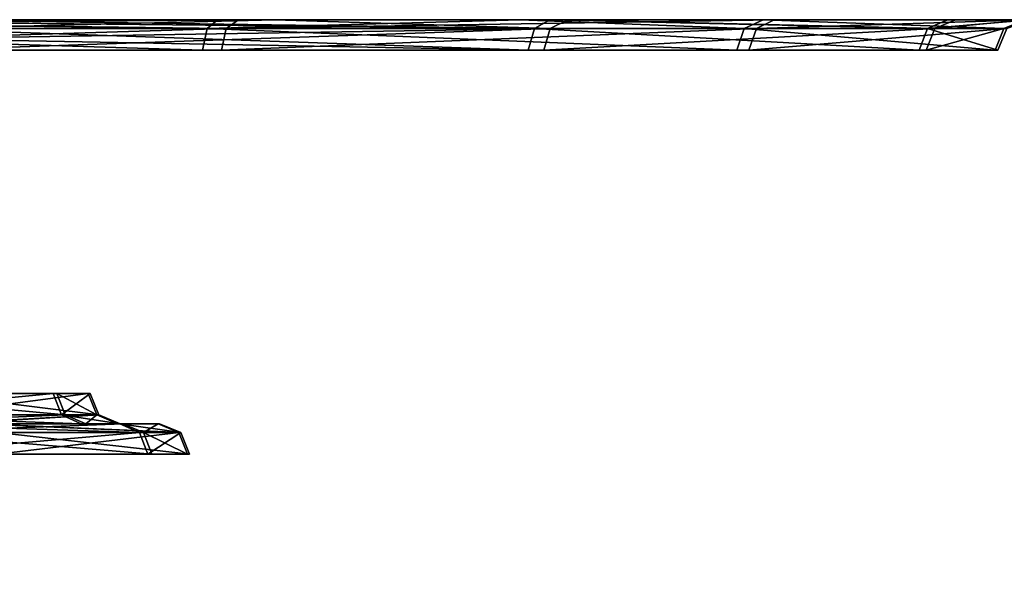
# Model space of a CAD drawing. Header units: millimetres. Extents: x -150 to 150, y -85 to 1149.
# Tile 297 of 656: x -77.325 to -76.35, y 1008.85 to 1009.4. Entities that reach past the tile are written whole.
import ezdxf

# ---------------------------------------------------------------- set-up
doc = ezdxf.new("R2010")
doc.units = ezdxf.units.MM
doc.header["$LTSCALE"] = 21.359881
for name, color, linetype in [('7810', 7, 'CONTINUOUS'), ('7811', 7, 'CONTINUOUS'), ('7814', 7, 'CONTINUOUS'), ('7815', 7, 'CONTINUOUS'), ('7826', 7, 'CONTINUOUS'), ('7827', 7, 'CONTINUOUS'), ('7851', 7, 'CONTINUOUS'), ('7852', 7, 'CONTINUOUS'), ('7855', 7, 'CONTINUOUS'), ('7856', 7, 'CONTINUOUS'), ('7867', 7, 'CONTINUOUS'), ('7868', 7, 'CONTINUOUS'), ('9023', 7, 'CONTINUOUS'), ('9025', 7, 'CONTINUOUS')]:
    doc.layers.add(name, color=color, linetype=linetype)

msp = doc.modelspace()

# ---------------------------------------------------------------- linework, layer by layer
at = {"layer": '7810', "linetype": 'CONTINUOUS'}
for points in [[(-77.45808, 1008.99121, 272.26033), (-77.20595, 1008.99121, 271.90532), (-77.45248, 1008.97, 272.2671), (-77.45808, 1008.99121, 272.26033)], [(-77.45248, 1008.97, 272.2671), (-77.20595, 1008.99121, 271.90532), (-77.19771, 1008.97, 271.90838), (-77.45248, 1008.97, 272.2671)], [(-77.1651, 1008.99121, 271.47179), (-77.34648, 1008.99121, 271.07592), (-77.15643, 1008.97, 271.47032), (-77.1651, 1008.99121, 271.47179)], [(-77.15643, 1008.97, 271.47032), (-77.34648, 1008.99121, 271.07592), (-77.33971, 1008.97, 271.07032), (-77.15643, 1008.97, 271.47032)], [(-77.20595, 1008.99121, 271.90532), (-77.1651, 1008.99121, 271.47179), (-77.19771, 1008.97, 271.90838), (-77.20595, 1008.99121, 271.90532)], [(-77.19771, 1008.97, 271.90838), (-77.1651, 1008.99121, 271.47179), (-77.15643, 1008.97, 271.47032), (-77.19771, 1008.97, 271.90838)]]:
    msp.add_3dface(points, dxfattribs=at)
at = {"layer": '7811', "linetype": 'CONTINUOUS'}
for points in [[(-77.20595, 1008.99121, 271.90532), (-77.45808, 1008.99121, 272.26033), (-77.47027, 1009, 272.24288), (-77.20595, 1008.99121, 271.90532)], [(-77.2254, 1009, 271.89676), (-77.20595, 1008.99121, 271.90532), (-77.47027, 1009, 272.24288), (-77.2254, 1009, 271.89676)], [(-77.34648, 1008.99121, 271.07592), (-77.1651, 1008.99121, 271.47179), (-77.36261, 1009, 271.08971), (-77.34648, 1008.99121, 271.07592)], [(-77.36261, 1009, 271.08971), (-77.1651, 1008.99121, 271.47179), (-77.18629, 1009, 271.47368), (-77.36261, 1009, 271.08971)], [(-77.1651, 1008.99121, 271.47179), (-77.20595, 1008.99121, 271.90532), (-77.2254, 1009, 271.89676), (-77.1651, 1008.99121, 271.47179)], [(-77.18629, 1009, 271.47368), (-77.1651, 1008.99121, 271.47179), (-77.2254, 1009, 271.89676), (-77.18629, 1009, 271.47368)]]:
    msp.add_3dface(points, dxfattribs=at)
at = {"layer": '7814', "linetype": 'CONTINUOUS'}
for points in [[(-77.29145, 1009.03, 271.87355), (-77.51064, 1009.00879, 272.19684), (-77.51625, 1009.03, 272.19007), (-77.29145, 1009.03, 271.87355)], [(-77.28321, 1009.00879, 271.87661), (-77.51064, 1009.00879, 272.19684), (-77.29145, 1009.03, 271.87355), (-77.28321, 1009.00879, 271.87661)], [(-77.40998, 1009.00879, 271.12848), (-77.24636, 1009.00879, 271.48556), (-77.41675, 1009.03, 271.13409), (-77.40998, 1009.00879, 271.12848)], [(-77.41675, 1009.03, 271.13409), (-77.24636, 1009.00879, 271.48556), (-77.25503, 1009.03, 271.48703), (-77.41675, 1009.03, 271.13409)], [(-77.25503, 1009.03, 271.48703), (-77.28321, 1009.00879, 271.87661), (-77.29145, 1009.03, 271.87355), (-77.25503, 1009.03, 271.48703)], [(-77.24636, 1009.00879, 271.48556), (-77.28321, 1009.00879, 271.87661), (-77.25503, 1009.03, 271.48703), (-77.24636, 1009.00879, 271.48556)]]:
    msp.add_3dface(points, dxfattribs=at)
at = {"layer": '7815', "linetype": 'CONTINUOUS'}
for points in [[(-77.51064, 1009.00879, 272.19684), (-77.28321, 1009.00879, 271.87661), (-77.26379, 1009, 271.88524), (-77.51064, 1009.00879, 272.19684)], [(-77.49819, 1009, 272.21407), (-77.51064, 1009.00879, 272.19684), (-77.26379, 1009, 271.88524), (-77.49819, 1009, 272.21407)], [(-77.24636, 1009.00879, 271.48556), (-77.40998, 1009.00879, 271.12848), (-77.39207, 1009, 271.11686), (-77.24636, 1009.00879, 271.48556)], [(-77.22511, 1009, 271.48406), (-77.24636, 1009.00879, 271.48556), (-77.39207, 1009, 271.11686), (-77.22511, 1009, 271.48406)], [(-77.28321, 1009.00879, 271.87661), (-77.24636, 1009.00879, 271.48556), (-77.22511, 1009, 271.48406), (-77.28321, 1009.00879, 271.87661)], [(-77.26379, 1009, 271.88524), (-77.28321, 1009.00879, 271.87661), (-77.22511, 1009, 271.48406), (-77.26379, 1009, 271.88524)]]:
    msp.add_3dface(points, dxfattribs=at)
at = {"layer": '7826', "linetype": 'CONTINUOUS'}
for points in [[(-77.14355, 1009.37, 273.02598), (-77.84036, 1009.39121, 273.26394), (-77.84117, 1009.37, 273.25519), (-77.14355, 1009.37, 273.02598)], [(-77.13901, 1009.39121, 273.0335), (-77.84036, 1009.39121, 273.26394), (-77.14355, 1009.37, 273.02598), (-77.13901, 1009.39121, 273.0335)], [(-77.41981, 1009.37, 270.06564), (-77.41901, 1009.38148, 270.0635), (-76.7993, 1009.39121, 270.46206), (-77.41981, 1009.37, 270.06564)], [(-77.41981, 1009.37, 270.06564), (-76.7993, 1009.39121, 270.46206), (-76.80564, 1009.37, 270.46816), (-77.41981, 1009.37, 270.06564)], [(-77.41901, 1009.38148, 270.0635), (-77.41675, 1009.39121, 270.0574), (-76.7993, 1009.39121, 270.46206), (-77.41901, 1009.38148, 270.0635)], [(-76.61446, 1009.37, 272.51677), (-77.13901, 1009.39121, 273.0335), (-77.14355, 1009.37, 273.02598), (-76.61446, 1009.37, 272.51677)], [(-76.60711, 1009.39121, 272.52159), (-77.13901, 1009.39121, 273.0335), (-76.61446, 1009.37, 272.51677), (-76.60711, 1009.39121, 272.52159)], [(-76.7993, 1009.39121, 270.46206), (-76.41858, 1009.39121, 271.09454), (-76.80564, 1009.37, 270.46816), (-76.7993, 1009.39121, 270.46206)], [(-76.80564, 1009.37, 270.46816), (-76.41858, 1009.39121, 271.09454), (-76.42693, 1009.37, 271.09729), (-76.80564, 1009.37, 270.46816)], [(-76.3587, 1009.37, 271.82843), (-76.60711, 1009.39121, 272.52159), (-76.61446, 1009.37, 272.51677), (-76.3587, 1009.37, 271.82843)], [(-76.34999, 1009.39121, 271.82958), (-76.60711, 1009.39121, 272.52159), (-76.3587, 1009.37, 271.82843), (-76.34999, 1009.39121, 271.82958)], [(-76.41858, 1009.39121, 271.09454), (-76.34999, 1009.39121, 271.82958), (-76.42693, 1009.37, 271.09729), (-76.41858, 1009.39121, 271.09454)], [(-76.42693, 1009.37, 271.09729), (-76.34999, 1009.39121, 271.82958), (-76.3587, 1009.37, 271.82843), (-76.42693, 1009.37, 271.09729)]]:
    msp.add_3dface(points, dxfattribs=at)
at = {"layer": '7827', "linetype": 'CONTINUOUS'}
for points in [[(-77.84036, 1009.39121, 273.26394), (-77.13901, 1009.39121, 273.0335), (-77.83837, 1009.4, 273.28506), (-77.84036, 1009.39121, 273.26394)], [(-77.83837, 1009.4, 273.28506), (-77.13901, 1009.39121, 273.0335), (-77.1287, 1009.4, 273.05205), (-77.83837, 1009.4, 273.28506)], [(-77.41675, 1009.39121, 270.0574), (-77.41336, 1009.39772, 270.04828), (-77.07212, 1009.4, 270.20818), (-77.41675, 1009.39121, 270.0574)], [(-76.7993, 1009.39121, 270.46206), (-77.41675, 1009.39121, 270.0574), (-77.07212, 1009.4, 270.20818), (-76.7993, 1009.39121, 270.46206)], [(-77.41336, 1009.39772, 270.04828), (-77.40936, 1009.4, 270.03752), (-77.07212, 1009.4, 270.20818), (-77.41336, 1009.39772, 270.04828)], [(-77.13901, 1009.39121, 273.0335), (-76.60711, 1009.39121, 272.52159), (-76.82898, 1009.4, 272.82228), (-77.13901, 1009.39121, 273.0335)], [(-77.1287, 1009.4, 273.05205), (-77.13901, 1009.39121, 273.0335), (-76.82898, 1009.4, 272.82228), (-77.1287, 1009.4, 273.05205)], [(-76.78183, 1009.4, 270.44963), (-76.7993, 1009.39121, 270.46206), (-77.07212, 1009.4, 270.20818), (-76.78183, 1009.4, 270.44963)], [(-76.82898, 1009.4, 272.82228), (-76.60711, 1009.39121, 272.52159), (-76.58856, 1009.4, 272.53198), (-76.82898, 1009.4, 272.82228)], [(-76.41858, 1009.39121, 271.09454), (-76.7993, 1009.39121, 270.46206), (-76.78183, 1009.4, 270.44963), (-76.41858, 1009.39121, 271.09454)], [(-76.39811, 1009.4, 271.08891), (-76.41858, 1009.39121, 271.09454), (-76.78183, 1009.4, 270.44963), (-76.39811, 1009.4, 271.08891)], [(-76.60711, 1009.39121, 272.52159), (-76.34999, 1009.39121, 271.82958), (-76.58856, 1009.4, 272.53198), (-76.60711, 1009.39121, 272.52159)], [(-76.58856, 1009.4, 272.53198), (-76.34999, 1009.39121, 271.82958), (-76.32889, 1009.4, 271.83184), (-76.58856, 1009.4, 272.53198)], [(-76.34999, 1009.39121, 271.82958), (-76.41858, 1009.39121, 271.09454), (-76.32889, 1009.4, 271.83184), (-76.34999, 1009.39121, 271.82958)], [(-76.32889, 1009.4, 271.83184), (-76.41858, 1009.39121, 271.09454), (-76.39811, 1009.4, 271.08891), (-76.32889, 1009.4, 271.83184)]]:
    msp.add_3dface(points, dxfattribs=at)
at = {"layer": '7851', "linetype": 'CONTINUOUS'}
for points in [[(-77.2021, 1008.99121, 328.10525), (-77.44947, 1008.99121, 327.74689), (-77.19382, 1008.97, 328.1023), (-77.2021, 1008.99121, 328.10525)], [(-77.19382, 1008.97, 328.1023), (-77.44947, 1008.99121, 327.74689), (-77.44378, 1008.97, 327.7402), (-77.19382, 1008.97, 328.1023)], [(-77.35371, 1008.99121, 328.93269), (-77.16705, 1008.99121, 328.53928), (-77.34701, 1008.97, 328.93838), (-77.35371, 1008.99121, 328.93269)], [(-77.34701, 1008.97, 328.93838), (-77.16705, 1008.99121, 328.53928), (-77.15841, 1008.97, 328.54086), (-77.34701, 1008.97, 328.93838)], [(-77.16705, 1008.99121, 328.53928), (-77.2021, 1008.99121, 328.10525), (-77.15841, 1008.97, 328.54086), (-77.16705, 1008.99121, 328.53928)], [(-77.15841, 1008.97, 328.54086), (-77.2021, 1008.99121, 328.10525), (-77.19382, 1008.97, 328.1023), (-77.15841, 1008.97, 328.54086)]]:
    msp.add_3dface(points, dxfattribs=at)
at = {"layer": '7852', "linetype": 'CONTINUOUS'}
for points in [[(-77.4645, 1009, 327.76196), (-77.44947, 1008.99121, 327.74689), (-77.2225, 1009, 328.1112), (-77.4645, 1009, 327.76196)], [(-77.44947, 1008.99121, 327.74689), (-77.2021, 1008.99121, 328.10525), (-77.2225, 1009, 328.1112), (-77.44947, 1008.99121, 327.74689)], [(-77.16705, 1008.99121, 328.53928), (-77.35371, 1008.99121, 328.93269), (-77.3681, 1009, 328.91685), (-77.16705, 1008.99121, 328.53928)], [(-77.1876, 1009, 328.53374), (-77.16705, 1008.99121, 328.53928), (-77.3681, 1009, 328.91685), (-77.1876, 1009, 328.53374)], [(-77.2225, 1009, 328.1112), (-77.2021, 1008.99121, 328.10525), (-77.1876, 1009, 328.53374), (-77.2225, 1009, 328.1112)], [(-77.2021, 1008.99121, 328.10525), (-77.16705, 1008.99121, 328.53928), (-77.1876, 1009, 328.53374), (-77.2021, 1008.99121, 328.10525)]]:
    msp.add_3dface(points, dxfattribs=at)
at = {"layer": '7855', "linetype": 'CONTINUOUS'}
for points in [[(-77.50288, 1009.00879, 327.80968), (-77.27974, 1009.00879, 328.13292), (-77.50857, 1009.03, 327.81637), (-77.50288, 1009.00879, 327.80968)], [(-77.50857, 1009.03, 327.81637), (-77.27974, 1009.00879, 328.13292), (-77.28802, 1009.03, 328.13587), (-77.50857, 1009.03, 327.81637)], [(-77.25677, 1009.03, 328.52284), (-77.4165, 1009.00879, 328.87928), (-77.42319, 1009.03, 328.87359), (-77.25677, 1009.03, 328.52284)], [(-77.24813, 1009.00879, 328.52442), (-77.4165, 1009.00879, 328.87928), (-77.25677, 1009.03, 328.52284), (-77.24813, 1009.00879, 328.52442)], [(-77.27974, 1009.00879, 328.13292), (-77.24813, 1009.00879, 328.52442), (-77.28802, 1009.03, 328.13587), (-77.27974, 1009.00879, 328.13292)], [(-77.28802, 1009.03, 328.13587), (-77.24813, 1009.00879, 328.52442), (-77.25677, 1009.03, 328.52284), (-77.28802, 1009.03, 328.13587)]]:
    msp.add_3dface(points, dxfattribs=at)
at = {"layer": '7856', "linetype": 'CONTINUOUS'}
for points in [[(-77.27974, 1009.00879, 328.13292), (-77.50288, 1009.00879, 327.80968), (-77.48755, 1009, 327.79487), (-77.27974, 1009.00879, 328.13292)], [(-77.25932, 1009, 328.12705), (-77.27974, 1009.00879, 328.13292), (-77.48755, 1009, 327.79487), (-77.25932, 1009, 328.12705)], [(-77.4165, 1009.00879, 328.87928), (-77.24813, 1009.00879, 328.52442), (-77.40023, 1009, 328.89291), (-77.4165, 1009.00879, 328.87928)], [(-77.40023, 1009, 328.89291), (-77.24813, 1009.00879, 328.52442), (-77.22751, 1009, 328.52962), (-77.40023, 1009, 328.89291)], [(-77.24813, 1009.00879, 328.52442), (-77.27974, 1009.00879, 328.13292), (-77.25932, 1009, 328.12705), (-77.24813, 1009.00879, 328.52442)], [(-77.22751, 1009, 328.52962), (-77.24813, 1009.00879, 328.52442), (-77.25932, 1009, 328.12705), (-77.22751, 1009, 328.52962)]]:
    msp.add_3dface(points, dxfattribs=at)
at = {"layer": '7867', "linetype": 'CONTINUOUS'}
for points in [[(-77.8183, 1009.39121, 326.73827), (-77.1201, 1009.39121, 326.97806), (-77.81923, 1009.37, 326.74701), (-77.8183, 1009.39121, 326.73827)], [(-77.81923, 1009.37, 326.74701), (-77.1201, 1009.39121, 326.97806), (-77.12473, 1009.37, 326.98552), (-77.81923, 1009.37, 326.74701)], [(-77.43758, 1009.39121, 329.95018), (-77.43976, 1009.38148, 329.94405), (-76.82103, 1009.37, 329.54763), (-77.43758, 1009.39121, 329.95018)], [(-76.81478, 1009.39121, 329.55381), (-77.43758, 1009.39121, 329.95018), (-76.82103, 1009.37, 329.54763), (-76.81478, 1009.39121, 329.55381)], [(-77.1201, 1009.39121, 326.97806), (-76.59508, 1009.39121, 327.49703), (-77.12473, 1009.37, 326.98552), (-77.1201, 1009.39121, 326.97806)], [(-77.12473, 1009.37, 326.98552), (-76.59508, 1009.39121, 327.49703), (-76.60249, 1009.37, 327.50175), (-77.12473, 1009.37, 326.98552)], [(-76.43395, 1009.37, 328.92361), (-76.81478, 1009.39121, 329.55381), (-76.82103, 1009.37, 329.54763), (-76.43395, 1009.37, 328.92361)], [(-76.42564, 1009.39121, 328.92647), (-76.81478, 1009.39121, 329.55381), (-76.43395, 1009.37, 328.92361), (-76.42564, 1009.39121, 328.92647)], [(-76.59508, 1009.39121, 327.49703), (-76.34723, 1009.39121, 328.19241), (-76.60249, 1009.37, 327.50175), (-76.59508, 1009.39121, 327.49703)], [(-76.60249, 1009.37, 327.50175), (-76.34723, 1009.39121, 328.19241), (-76.35596, 1009.37, 328.19345), (-76.60249, 1009.37, 327.50175)], [(-76.35596, 1009.37, 328.19345), (-76.42564, 1009.39121, 328.92647), (-76.43395, 1009.37, 328.92361), (-76.35596, 1009.37, 328.19345)], [(-76.34723, 1009.39121, 328.19241), (-76.42564, 1009.39121, 328.92647), (-76.35596, 1009.37, 328.19345), (-76.34723, 1009.39121, 328.19241)], [(-77.43976, 1009.38148, 329.94405), (-77.44053, 1009.37, 329.9419), (-76.82103, 1009.37, 329.54763), (-77.43976, 1009.38148, 329.94405)]]:
    msp.add_3dface(points, dxfattribs=at)
at = {"layer": '7868', "linetype": 'CONTINUOUS'}
for points in [[(-77.1201, 1009.39121, 326.97806), (-77.8183, 1009.39121, 326.73827), (-77.8129, 1009.4, 326.71751), (-77.1201, 1009.39121, 326.97806)], [(-77.10803, 1009.4, 326.96058), (-77.1201, 1009.39121, 326.97806), (-77.8129, 1009.4, 326.71751), (-77.10803, 1009.4, 326.96058)], [(-77.43431, 1009.39772, 329.95935), (-77.43758, 1009.39121, 329.95018), (-76.81478, 1009.39121, 329.55381), (-77.43431, 1009.39772, 329.95935)], [(-77.43045, 1009.4, 329.97016), (-77.43431, 1009.39772, 329.95935), (-76.81478, 1009.39121, 329.55381), (-77.43045, 1009.4, 329.97016)], [(-77.43045, 1009.4, 329.97016), (-76.81478, 1009.39121, 329.55381), (-76.79969, 1009.4, 329.56871), (-77.43045, 1009.4, 329.97016)], [(-76.59508, 1009.39121, 327.49703), (-77.1201, 1009.39121, 326.97806), (-76.57747, 1009.4, 327.4852), (-76.59508, 1009.39121, 327.49703)], [(-76.57747, 1009.4, 327.4852), (-77.1201, 1009.39121, 326.97806), (-77.10803, 1009.4, 326.96058), (-76.57747, 1009.4, 327.4852)], [(-76.81478, 1009.39121, 329.55381), (-76.42564, 1009.39121, 328.92647), (-76.79969, 1009.4, 329.56871), (-76.81478, 1009.39121, 329.55381)], [(-76.79969, 1009.4, 329.56871), (-76.42564, 1009.39121, 328.92647), (-76.40582, 1009.4, 328.93405), (-76.79969, 1009.4, 329.56871)], [(-76.34723, 1009.39121, 328.19241), (-76.59508, 1009.39121, 327.49703), (-76.32634, 1009.4, 328.18845), (-76.34723, 1009.39121, 328.19241)], [(-76.32634, 1009.4, 328.18845), (-76.59508, 1009.39121, 327.49703), (-76.57747, 1009.4, 327.4852), (-76.32634, 1009.4, 328.18845)], [(-76.42564, 1009.39121, 328.92647), (-76.34723, 1009.39121, 328.19241), (-76.32391, 1009.4, 328.56538), (-76.42564, 1009.39121, 328.92647)], [(-76.40582, 1009.4, 328.93405), (-76.42564, 1009.39121, 328.92647), (-76.32391, 1009.4, 328.56538), (-76.40582, 1009.4, 328.93405)]]:
    msp.add_3dface(points, dxfattribs=at)
at = {"layer": '9023', "linetype": 'CONTINUOUS'}
for points in [[(-88.43379, 1009.4, 421.43261), (-68.39935, 1009.4, 433.74756), (-88.26112, 1009.4, 178.44239), (-88.43379, 1009.4, 421.43261)], [(-88.26112, 1009.4, 178.44239), (-68.39935, 1009.4, 433.74756), (-68.23326, 1009.4, 166.1678), (-88.26112, 1009.4, 178.44239)]]:
    msp.add_3dface(points, dxfattribs=at)
at = {"layer": '9025', "linetype": 'CONTINUOUS'}
for points in [[(-68.39935, 1007.9, 166.25244), (-88.43379, 1007.9, 178.56739), (-88.26112, 1009.4, 178.44239), (-68.39935, 1007.9, 166.25244)], [(-88.26112, 1007.9, 421.55761), (-68.39935, 1009.4, 433.74756), (-88.43379, 1009.4, 421.43261), (-88.26112, 1007.9, 421.55761)], [(-68.39935, 1007.9, 166.25244), (-88.26112, 1009.4, 178.44239), (-68.23326, 1009.4, 166.1678), (-68.39935, 1007.9, 166.25244)], [(-88.26112, 1007.9, 421.55761), (-68.23326, 1007.9, 433.8322), (-68.39935, 1009.4, 433.74756), (-88.26112, 1007.9, 421.55761)]]:
    msp.add_3dface(points, dxfattribs=at)

doc.saveas('drawing.dxf')
